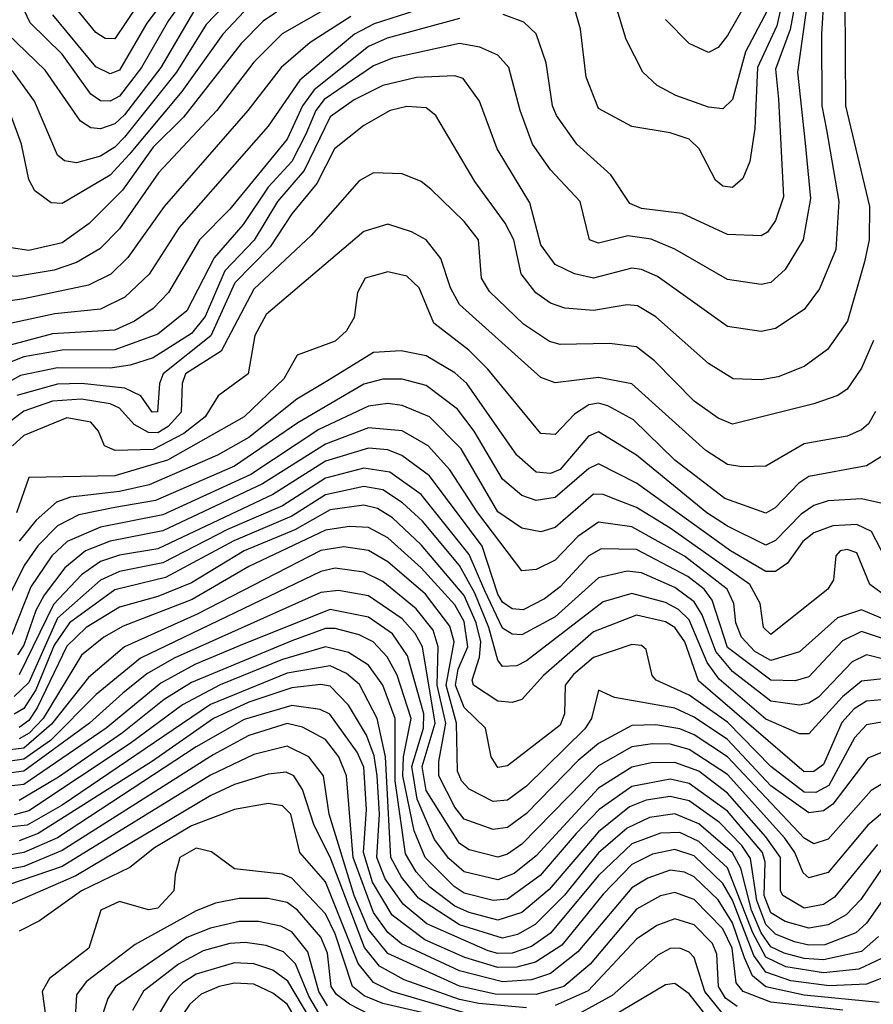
# Model space of a CAD drawing. Extents: x 501367 to 657802, y 482273 to 547541.
# Tile 341 of 656: x 596776 to 598559, y 513748 to 515805. Entities that reach past the tile are written whole.
import ezdxf

# ---------------------------------------------------------------- set-up
doc = ezdxf.new("R2010")
doc.units = 0

msp = doc.modelspace()

# ---------------------------------------------------------------- linework, layer by layer
at = {"layer": '0CON20XD'}
for points in [[(597125, 515908.4), (597042, 515798), (596985, 515699.5), (596965, 515692), (596935, 515706.6), (596845.4, 515815.4)], [(598407.7, 515905), (598385.4, 515784.6), (598355, 515701.9), (598361.4, 515638.6), (598371.4, 515435), (598354.9, 515385.1), (598338.6, 515361.4), (598325, 515353.4), (598255, 515356.1), (598159.9, 515399.9), (598075, 515410.5), (598050.8, 515420.8), (598011, 515481), (597940, 515545), (597897.3, 515605), (597889.3, 515625), (597876, 515715), (597855.2, 515775.2), (597829.5, 515799.5), (597786.1, 515816.1)], [(597795, 515885.9), (597516.5, 515796.5), (597475.8, 515775), (597415.4, 515724.6), (597361.5, 515678.5), (597295, 515582.3), (597109.4, 515370.6), (597047, 515273), (596995.7, 515225), (596945, 515200.4), (596849.6, 515190.4), (596684.6, 515154.6), (596615, 515162.1), (596565, 515189.4), (596504.9, 515254.9), (596478.2, 515325), (596477.8, 515345), (596497.9, 515412.1), (596513.4, 515505), (596549.9, 515605), (596547.6, 515635), (596525.8, 515695.8), (596526.2, 515776.2), (596515.9, 515805.9)], [(598427.5, 515885), (598401.2, 515695), (598416.8, 515546.8), (598428.4, 515431.6), (598412.9, 515345), (598375, 515283.1), (598345, 515255.7), (598325, 515251.8), (598255, 515262.4), (598145, 515325.2), (598095, 515346.7), (598046.8, 515353.2), (597985, 515338.4), (597966.7, 515345), (597947.3, 515425), (597885, 515491.4), (597847.5, 515545), (597821.6, 515615), (597798, 515705), (597775, 515730.5), (597737.6, 515747.6), (597695, 515754.9), (597555, 515724.6), (597515, 515708.8), (597412.1, 515637.9), (597395.1, 515615), (597374, 515566), (597345, 515508.6), (597295, 515455.4), (597242.9, 515377.1), (597182.3, 515307.7), (597125, 515196.5), (597065, 515147.8), (596975, 515115.3), (596865, 515114.2), (596785, 515100.4), (596665, 515053.2)], [(597145, 515883.8), (597087, 515803), (597030.5, 515705), (596985, 515645.4), (596965, 515634.9), (596945, 515635.2), (596925, 515649.6), (596865, 515732.9), (596798.4, 515798.4), (596785.7, 515825)], [(598380.5, 515895), (598358.1, 515791.9), (598317.3, 515705), (598312.2, 515577.8), (598301.6, 515508.4), (598286.7, 515473.3), (598265, 515454.1), (598245, 515457.3), (598229.8, 515469.8), (598195.4, 515535.4), (598175, 515555.2), (598135, 515568.9), (598055, 515581.8), (597985, 515619.6), (597959.4, 515685), (597947.5, 515785), (597934, 515834)], [(598338.4, 515825), (598292.1, 515737.9), (598265, 515638.2), (598245, 515618.7), (598215, 515622.1), (598146.5, 515646.5), (598107.7, 515667.7), (598078.2, 515695), (598043.4, 515763.4), (598006.4, 515886.4)], [(597238.7, 515871.3), (597165.4, 515795), (597104.1, 515695), (596995, 515559.3), (596975, 515538.4), (596945, 515519.9), (596895, 515506), (596870, 515510), (596855, 515521.6), (596807.1, 515635), (596763.2, 515695), (596694.2, 515764.2), (596680.5, 515805)], [(598314.2, 515875.7), (598255, 515771.8), (598235, 515747.1), (598215, 515736.7), (598175, 515755.5), (598125.2, 515805.2)], [(598455.7, 515855), (598451, 515775), (598451.6, 515625), (598461.4, 515575), (598487, 515425), (598481, 515325), (598447, 515243), (598415, 515199.2), (598355, 515159.7), (598325, 515153.6), (598255, 515163.8), (598108.2, 515268.2), (598075, 515283.4), (598055, 515286.2), (597975, 515264.8), (597935, 515274), (597895, 515293.5), (597864.5, 515334.5), (597842, 515422), (597773.9, 515535), (597736.8, 515635), (597702.3, 515682.3), (597685, 515687.8), (597605, 515684.5), (597535, 515667.8), (597475, 515637.7), (597425, 515602.1), (597370.2, 515489.8), (597314.9, 515425), (597265.9, 515344.1), (597205, 515280.5), (597163.5, 515185), (597135, 515149.3), (597055, 515098.4), (597007, 515083.1), (596965, 515076.8), (596855, 515077.9), (596778.1, 515061.9), (596615, 514970.8)], [(597256.2, 515833.8), (597200.4, 515775), (597115.2, 515654.8), (597005, 515523), (596965, 515480), (596865, 515420.7), (596842.2, 515422.2), (596807.5, 515447.5), (596795, 515470.8), (596779.8, 515545), (596754.2, 515615), (596680.9, 515710.9), (596667.4, 515737.4), (596647.1, 515847.1)], [(598499.7, 515845), (598501.1, 515625), (598551.2, 515415), (598550.6, 515345), (598541.2, 515298.8), (598505.1, 515174.9), (598463.9, 515116.1), (598415, 515080.3), (598360.9, 515059.1), (598325, 515052.8), (598266.7, 515055), (598215, 515086.9), (598105, 515183.9), (598067.1, 515207.1), (598045, 515209), (597975, 515197.5), (597915, 515202.2), (597885, 515212.7), (597854.4, 515234.4), (597823.7, 515273.7), (597808.3, 515345), (597790, 515380), (597726.8, 515466.8), (597645.4, 515605), (597625, 515621), (597585, 515623.5), (597550, 515615), (597495, 515584.2), (597433.7, 515535), (597397, 515463), (597345, 515399.4), (597299.7, 515330.3), (597225.5, 515255), (597175.8, 515144.2), (597076.1, 515065), (597068.5, 515045), (597064.1, 514985.9), (597052.6, 514985), (597029.3, 515019.3), (596995.5, 515035), (596905, 515044.9), (596855, 515043.6), (596770.4, 515019.7)], [(597425, 515832.4), (597324.6, 515775.4), (597265, 515715.9), (597187.9, 515615), (597066.2, 515485), (596985, 515368.1), (596943.6, 515326.4), (596895, 515297.6), (596848.3, 515281.7), (596768.7, 515268.7), (596704.5, 515274.5), (596665, 515300.6), (596635.3, 515335), (596629.5, 515355), (596626, 515425), (596641.6, 515525), (596620, 515615), (596583.4, 515695), (596584.1, 515715), (596605.8, 515785), (596604.5, 515815)], [(597334, 515835), (597285, 515801.9), (597238.6, 515755), (597118.4, 515601.6), (597055, 515538.6), (596991.2, 515448.8), (596921, 515379), (596865, 515338.9), (596795, 515322.6), (596758.1, 515328.1), (596730.6, 515350.6), (596714, 515414), (596717, 515505), (596708.2, 515555), (596684.5, 515615), (596626, 515705), (596632.6, 515785), (596625, 515837.7)], [(597141.2, 515825), (597070.7, 515705), (596995, 515606.3), (596975, 515587.3), (596945, 515576.9), (596925, 515579.1), (596902.9, 515593), (596829.5, 515699.5), (596730, 515795), (596713.6, 515825)], [(597022.4, 515835), (596975, 515764.8), (596955, 515765.6), (596935, 515778.1), (596885, 515839.2)], [(597468.2, 515811.8), (597382.8, 515757.2), (597322.1, 515705), (597252.5, 515615), (597078, 515415), (597001.8, 515308.2), (596966.6, 515273.4), (596919.8, 515250.2), (596785, 515221.5), (596705, 515210), (596653.8, 515216.2), (596615, 515233.1), (596585, 515258.2), (596545.6, 515345), (596552.6, 515415), (596578.3, 515551.7), (596579.3, 515615), (596552.4, 515705), (596572.7, 515785), (596568.9, 515815)], [(597695, 515807.6), (597543.5, 515766.5), (597505, 515749.1), (597391.3, 515658.7), (597367.1, 515625), (597335.2, 515555.2), (597215, 515409.3), (597151.9, 515345), (597087.3, 515235), (597055, 515201.6), (597015.7, 515175), (596975, 515156.1), (596845, 515149), (596685, 515106.5)], [(598559.5, 515135), (598535, 515076.9), (598505, 515033.3), (598485, 515019.5), (598435, 515002.1), (598265, 514960), (598235, 514972.2), (598185, 515008), (598102.5, 515092.5), (598065, 515121.6), (598008.2, 515128.2), (597905, 515126.3), (597882.8, 515132.8), (597828.9, 515168.9), (597757.4, 515237.4), (597741.1, 515265), (597734.8, 515345), (597705, 515383.2), (597635, 515450.6), (597615, 515466.9), (597575, 515482.9), (597515, 515484.7), (597485, 515468.2), (597385, 515353.9), (597265, 515241.9), (597197.2, 515112.8), (597122.8, 515065), (597115.6, 515045), (597113.8, 514985), (597086.2, 514955), (597065, 514942), (597045, 514942.3), (597015, 514959.5), (596985, 514993.2), (596965, 515002.5), (596905, 515012.4), (596845, 515007.7), (596785, 514986.9), (596755.7, 514965)], [(598563.6, 514986.4), (598549, 514961), (598535, 514947.8), (598505, 514934.8), (598415, 514918.9), (598335, 514872.5), (598285, 514870.7), (598255, 514876), (598209.5, 514905), (598055, 515044.4), (597985, 515057.6), (597895, 515046.2), (597865, 515057.7), (597695, 515210.2), (597676.3, 515245), (597656.2, 515306.2), (597625, 515345.3), (597595, 515361.9), (597545, 515377.5), (597495, 515362.4), (597290.8, 515189.2), (597267.2, 515145), (597253.2, 515065), (597190.8, 515019.2), (597163.3, 514975), (597119.2, 514940.8), (597055, 514906.8), (596975.3, 514905.2), (596953.1, 514915), (596940.9, 514945), (596925, 514964.4), (596875, 514973.2), (596785, 514936), (596761.5, 514915)], [(598583.1, 514896.9), (598545, 514873), (598425, 514850.5), (598403.5, 514836.5), (598354.3, 514785), (598335, 514774.2), (598249.5, 514805), (598145, 514884.5), (598058.7, 514968.7), (598005, 514998.1), (597985, 515003.8), (597965, 515000), (597935, 514981.1), (597895, 514938.2), (597865, 514940.8), (597754.4, 515075), (597714.3, 515114.3), (597641, 515171), (597610.9, 515245), (597585, 515269.3), (597545, 515278.2), (597498.2, 515265), (597481.8, 515235), (597475, 515182.5), (597458.8, 515155), (597435, 515133.4), (597356, 515104), (597328.1, 515055), (597244.8, 514975), (597085, 514884.9), (596975, 514852.1), (596795, 514848.5), (596769.4, 514775)], [(598575.2, 514795.2), (598535, 514803.9), (598465, 514799.7), (598435, 514790.2), (598408.4, 514771.6), (598355, 514717), (598335, 514707.2), (598255, 514746.6), (598211.7, 514775), (598065, 514895.2), (597985, 514943.9), (597964.1, 514935), (597905, 514865.2), (597885, 514857.2), (597855, 514859.5), (597814.5, 514895), (597710.2, 515045), (597685, 515066.9), (597625, 515102.7), (597573.4, 515113.4), (597515, 515110), (597422.6, 515052.6), (597355, 515012.2), (597255, 514932.3), (597189.3, 514895), (597046.5, 514833.5), (596985, 514819.6), (596882.6, 514807.4), (596852.8, 514797.2), (596810.8, 514759.2), (596774.8, 514715.2)], [(598593.5, 514663.5), (598555.4, 514735.4), (598525, 514750.5), (598475, 514747.9), (598435, 514732.9), (598412.2, 514715), (598380.2, 514669.8), (598355, 514652.3), (598335, 514652.2), (598260.9, 514695), (598065, 514837), (597985, 514877.2), (597965, 514867.1), (597895, 514806.8), (597855, 514800.8), (597825, 514810.9), (597785, 514845.2), (597725.9, 514945), (597691, 514991), (597625, 515040.5), (597575, 515054), (597535, 515053.8), (597495, 515043.7), (597357.4, 514962.6), (597225, 514872.5), (597059.8, 514800.2), (596975, 514785.6), (596899.4, 514770.6), (596855, 514747.4), (596814, 514706), (596785.5, 514665), (596715, 514524.9)], [(598582.4, 514602.4), (598552.4, 514625), (598525, 514691.5), (598505, 514698.4), (598490, 514695), (598481.2, 514685), (598476.2, 514635), (598464.6, 514615), (598345, 514520.3), (598330.2, 514535), (598323.1, 514585), (598301.4, 514625), (598135, 514742.9), (598065, 514786.1), (598025, 514801), (597995, 514813.1), (597975, 514813.6), (597895, 514743.8), (597865, 514735.2), (597825, 514742.9), (597775, 514776.9), (597698.1, 514908.1), (597632.5, 514975), (597575, 514998.9), (597545, 515002.8), (597505, 514997.4), (597401.4, 514948.6), (597258.9, 514855), (597075, 514770.8), (596945.1, 514744.9), (596875.3, 514714.7), (596843.5, 514685), (596799.6, 514620.4), (596760.1, 514519.9)], [(598705, 514500.4), (598535, 514571.9), (598484.6, 514555.4), (598405, 514484), (598345, 514466.4), (598311.9, 514485), (598283.8, 514515), (598271.9, 514545), (598267.9, 514585), (598253.9, 514615), (598165, 514684.5), (598055, 514745.8), (597985, 514755.4), (597942.3, 514725), (597895, 514675.9), (597855, 514656.6), (597825, 514653.8), (597732.9, 514775), (597675, 514864.8), (597629.5, 514915), (597575, 514946.2), (597505, 514952.1), (597415, 514918.4), (597283.3, 514835), (597075, 514737.4), (596965, 514715.8), (596913.4, 514695), (596870.2, 514659.8), (596827.2, 514602.8), (596809.6, 514570.4), (596785, 514498.4), (596771.6, 514478.4)], [(598785, 514443), (598535, 514527), (598495, 514507.4), (598425, 514432), (598396.1, 514423.9), (598345, 514424.9), (598255, 514493.3), (598222.6, 514592.6), (598206.1, 514615), (598171.8, 514641.8), (598065, 514698.4), (597990.8, 514699.2), (597965, 514684.8), (597905, 514620.1), (597872.2, 514595), (597827.9, 514572.1), (597805, 514574.3), (597785, 514588), (597775, 514604.8), (597742.1, 514705), (597632.1, 514852.1), (597574.7, 514894.7), (597545, 514906.5), (597505, 514909.6), (597415, 514882.4), (597305, 514812.7), (597065, 514699.8), (596985, 514686.5), (596945, 514673), (596905.4, 514645), (596846.8, 514583.2), (596775, 514436)], [(597747.9, 514612.1), (597715, 514687.4), (597615, 514813.2), (597549.5, 514859.5), (597495, 514868), (597415, 514847.3), (597325, 514789.4), (597210.3, 514739.7), (597075, 514670.3), (596985, 514652), (596945, 514634.3), (596855, 514554.7), (596795, 514420.4), (596765, 514390.9)], [(598605, 514430.5), (598535, 514422.9), (598495, 514390.4), (598425, 514312.9), (598405, 514313.3), (598335, 514344), (598237.3, 514427.3), (598212.2, 514462.2), (598175, 514551.5), (598152.6, 514572.7), (598125, 514587.3), (598055, 514606.5), (597995, 514588.5), (597835, 514465.2), (597814.8, 514454.8), (597785, 514453.8), (597775, 514467.2), (597755.9, 514535), (597726.8, 514606.8), (597695, 514664.9), (597617.5, 514757.5), (597575.9, 514795.9), (597535, 514822.6), (597495, 514829.8), (597415, 514812.4), (597345, 514767.6), (597223.7, 514716.3), (597080.7, 514639.3), (596975, 514613.6), (596880.1, 514545), (596848.1, 514498.1), (596810.2, 514405), (596785, 514366.1), (596765, 514354.2)], [(598625, 514388.4), (598545, 514381.4), (598519.6, 514365), (598493.5, 514336.5), (598455, 514248.8), (598435, 514234), (598415, 514233.6), (598194, 514424), (598165.5, 514505), (598145, 514535.4), (598125, 514547), (598065, 514561.2), (597975, 514526.2), (597870.3, 514435), (597825.1, 514384.9), (597805, 514378.5), (597775, 514381.1), (597724, 514415), (597721.3, 514425), (597737, 514473), (597739.3, 514505), (597729.5, 514545), (597705, 514602.3), (597615, 514707.7), (597555, 514764.4), (597523.6, 514783.6), (597495, 514790.4), (597425, 514780.9), (597350.7, 514739.3), (597245, 514695.6), (597135, 514628.7), (597065, 514599.6), (596985, 514578), (596915, 514534.9), (596875, 514496.4), (596812.8, 514367.2), (596795, 514340.6), (596775, 514326.6)], [(598605, 514342.2), (598545, 514331.7), (598520.1, 514305), (598466.4, 514205), (598439.3, 514190.7), (598415, 514191.1), (598345, 514244.5), (598255, 514337.7), (598175, 514393.7), (598105.5, 514425), (598097.1, 514435), (598085, 514489.2), (598075, 514497.8), (598055, 514499.7), (597975, 514472.7), (597932.9, 514437.1), (597916, 514415), (597914.2, 514355), (597905, 514331.2), (597795, 514245.9), (597775, 514242.7), (597760.8, 514265), (597749.5, 514325), (597705, 514368.2), (597686.6, 514415), (597692, 514448), (597712.4, 514495), (597705, 514547.4), (597685, 514582.5), (597615, 514659.8), (597545, 514722.4), (597505, 514743.9), (597465, 514746.2), (597415, 514738.3), (597255, 514662.7), (597136.6, 514593.4), (596992.2, 514537.8), (596952.3, 514515), (596905, 514477.1), (596825.1, 514344.9), (596795.9, 514314.1), (596775, 514302.3)], [(598590.1, 514279.9), (598547.9, 514262.1), (598475, 514166.4), (598455, 514151.9), (598425, 514147.7), (598345, 514204.2), (598255, 514301.1), (598185, 514348), (598145, 514366.6), (598018.7, 514388.7), (597985, 514404.2), (597971, 514345), (597956.4, 514323.6), (597835, 514203.4), (597795, 514174.3), (597765, 514171.9), (597715, 514197.4), (597699, 514215), (597691, 514235), (597688.4, 514335), (597667.4, 514415), (597683.7, 514505), (597675, 514538.3), (597623.7, 514605), (597545, 514672.7), (597505, 514696.3), (597453.6, 514703.6), (597405, 514696.3), (597147.2, 514562.8), (596995.2, 514494.8), (596919.6, 514430.4), (596842.9, 514332.9), (596785, 514282.9), (596705, 514273)], [(598605, 514224.3), (598555, 514194.8), (598465, 514092.9), (598435, 514083.4), (598415, 514094.8), (598255, 514264.7), (598185, 514310.9), (598155, 514323.6), (598105, 514331.5), (598055, 514330.5), (597985, 514292.9), (597942.6, 514257.4), (597835, 514146.3), (597795, 514117.6), (597765, 514113.1), (597705, 514134.8), (597685, 514159.8), (597651.9, 514225), (597651.6, 514255), (597666.2, 514335), (597648.4, 514415), (597650.3, 514495), (597639.6, 514529.6), (597604.4, 514574.4), (597535, 514631.6), (597495, 514650.8), (597435, 514658.8), (597405, 514652.1), (597028.6, 514471.4), (596935.9, 514395), (596840.6, 514299.4), (596785, 514259.8), (596705, 514248.5)], [(598705, 514438.2), (598545, 514477.9), (598515, 514463.4), (598445, 514389.7), (598425, 514377), (598405, 514373), (598345, 514381), (598265, 514443.1), (598230.6, 514485), (598201.8, 514561.8), (598185, 514588.9), (598145, 514618.5), (598075, 514649.2), (598045, 514653.1), (597985, 514638.7), (597895, 514557.4), (597825, 514519.7), (597805, 514521.4), (597785, 514533.9), (597747.9, 514612.1)], [(598605, 514170.1), (598548.1, 514121.9), (598465, 514023.2), (598425, 514012), (598412.8, 514022.8), (598395.4, 514065), (598374.8, 514094.8), (598255, 514228.2), (598175, 514280), (598135, 514291.7), (598097.9, 514292), (598055, 514286), (597985, 514246), (597825, 514082.6), (597795, 514061.7), (597775, 514055.6), (597715, 514070.6), (597695, 514083.6), (597625, 514194.8), (597617.1, 514245), (597644.3, 514335), (597617.6, 514495), (597602.6, 514522.6), (597575, 514553.4), (597505, 514601), (597442.5, 514612.5), (597405, 514608), (597098.6, 514471.4), (597041.5, 514438.5), (596991.8, 514398.2), (596922, 514335), (596785, 514234.8), (596695, 514223.5)], [(598568.3, 514081.7), (598478.3, 513971.7), (598455, 513956.7), (598415, 513949), (598370.5, 513975), (598365.7, 513985.7), (598365.4, 514055), (598335, 514098.1), (598255, 514189.4), (598195, 514234.7), (598145, 514253), (598095, 514252.7), (598055, 514243.6), (597985, 514199.5), (597855, 514058.2), (597808.8, 514021.2), (597775, 514008.2), (597705, 514024.7), (597672.3, 514052.3), (597642.5, 514092.5), (597606.3, 514176.3), (597595.7, 514245), (597619.4, 514325), (597620.1, 514355), (597586, 514476), (597555, 514521.8), (597505, 514556.6), (597425, 514572.6), (597245, 514500.8), (597142.3, 514457.7), (597071, 514419), (596957, 514325), (596785, 514207.1), (596695, 514197.6)], [(598577.7, 514032.3), (598533.4, 513966.6), (598502.3, 513935), (598465, 513914), (598425, 513907.2), (598375, 513920.7), (598345, 513938.8), (598331.5, 513975), (598333.1, 514045), (598328.1, 514065), (598255, 514151.2), (598175, 514209.6), (598135, 514218.5), (598055, 514203), (597987, 514155), (597938.6, 514105), (597863.2, 514016.8), (597795, 513967.9), (597765, 513964.7), (597705, 513980.3), (597683.8, 513993.8), (597623.1, 514055), (597600.1, 514110.1), (597576.7, 514225), (597578.1, 514265), (597593.8, 514345), (597565, 514435.6), (597543.6, 514473.6), (597514.5, 514505), (597485, 514520.1), (597435, 514532.9), (597415, 514533), (597345, 514507.4), (597135, 514420.3), (597077.8, 514385), (596990.9, 514315), (596857.2, 514222.8), (596775, 514173.5)], [(598625, 514032), (598545, 513917.3), (598522.9, 513897.1), (598457.8, 513872.2), (598425, 513871.2), (598395, 513878.5), (598355, 513894.8), (598334.9, 513914.9), (598316, 513965), (598302.7, 514052.7), (598285, 514079.7), (598238.1, 514128.1), (598175, 514173.3), (598135, 514182.2), (598085, 514174.5), (598049.8, 514160.2), (597985, 514108.4), (597882, 513988), (597825, 513939.7), (597775, 513923.6), (597715, 513939.9), (597685, 513953.3), (597632.8, 513992.8), (597604.5, 514025), (597582.4, 514062.4), (597560.8, 514215), (597560.3, 514345), (597534.9, 514414.9), (597505, 514456.6), (597463, 514483), (597415, 514494.7), (597325, 514468), (597195, 514415.4), (597116.1, 514373.9), (597007.3, 514292.7), (596795, 514152), (596765, 514143.5)], [(598570.1, 513889.9), (598535, 513858), (598455, 513841.1), (598415, 513843.5), (598372.8, 513855), (598345, 513868.4), (598325, 513897.3), (598305.2, 513945), (598282.5, 514032.5), (598265, 514064.5), (598194.7, 514125.3), (598145, 514146.2), (598091.5, 514138.5), (598045, 514116.1), (597985, 514064.2), (597914, 513976), (597852.7, 513915), (597816.2, 513893.9), (597785, 513886.5), (597695, 513914), (597609.4, 513969.4), (597573.6, 514013.6), (597551.7, 514055), (597540.1, 514265), (597522.8, 514345), (597486.3, 514416.3), (597459, 514439), (597425, 514454.9), (597335, 514440.1), (597175, 514374.1), (596865, 514164.3), (596792, 514122), (596634.4, 514105.6)], [(598576.2, 513843.8), (598528.9, 513821.1), (598455, 513813.9), (598376.5, 513826.5), (598335, 513846.5), (598307.6, 513897.6), (598255, 514033.1), (598195, 514088.4), (598155, 514106.9), (598115, 514105.7), (598055, 514083.1), (597985, 514017.1), (597885, 513896.3), (597845, 513868.6), (597805, 513854.9), (597775, 513853.9), (597755, 513859.9), (597626.4, 513916.4), (597577.2, 513957.2), (597539.9, 514009.9), (597521.9, 514055), (597527.6, 514145), (597523.1, 514225), (597516.8, 514266.8), (597500.5, 514310.5), (597462.8, 514372.8), (597425, 514412.6), (597405, 514415.8), (597345, 514408.9), (597255, 514379), (597181.3, 514345), (597053.9, 514256.1), (596815, 514105), (596775, 514089.7)], [(598598.7, 513811.3), (598545, 513790.4), (598466.9, 513786.9), (598387.1, 513797.1), (598335, 513815.4), (598310, 513850), (598265, 513965.4), (598245, 514000.3), (598185, 514057.9), (598145, 514071.1), (598098.1, 514061.9), (598055, 514039.9), (597995, 513977.8), (597908.6, 513871.4), (597853.9, 513836.1), (597815, 513825.8), (597775, 513824.8), (597706.1, 513846.1), (597622.5, 513882.5), (597554.4, 513934.4), (597513.1, 514003.1), (597494.6, 514065), (597501, 514155), (597495, 514243.4), (597481.1, 514275), (597423.9, 514353.9), (597404.1, 514364.1), (597345, 514372), (597245, 514343), (597145, 514286.2), (596855, 514095.7), (596785, 514064.8), (596683.1, 514046.9)], [(598571.8, 513751.8), (598415, 513767.1), (598335, 513784.3), (598307.3, 513807.3), (598290.3, 513845), (598265, 513918.3), (598235, 513966), (598185, 514014), (598165, 514024), (598135, 514028.3), (598088.2, 514011.8), (598055, 513991.1), (597942.4, 513857.6), (597885, 513812.2), (597845, 513799.1), (597785, 513794.8), (597695, 513817.7), (597574.1, 513874.1), (597545, 513898.3), (597515, 513939.5), (597472.9, 514055), (597459.1, 514225), (597442.8, 514265), (597415, 514301.4), (597367, 514327), (597335, 514334.4), (597255, 514309.3), (597180.5, 514269.5), (596865, 514069.1), (596785, 514035.7), (596708.8, 514021.2)], [(598495.5, 513735.5), (598345, 513752.3), (598287.8, 513775), (598273.1, 513793.1), (598264.3, 513865), (598245, 513905.6), (598185, 513966.6), (598145, 513981.5), (598115, 513974.6), (598065, 513946.8), (597968, 513832), (597913, 513785), (597855, 513768.7), (597769.5, 513769.5), (597695, 513786), (597545, 513853.9), (597505, 513904.1), (597475, 513975.5), (597422.4, 514145), (597410.9, 514225), (597380, 514265), (597335, 514287.4), (597265, 514269.9), (597175, 514226.9), (596865, 514035.9), (596695, 513978.3)], [(597835, 513740.8), (597735, 513749.8), (597695, 513758.1), (597579.4, 513799.4), (597527.6, 513827.6), (597496.5, 513866.5), (597425, 514055.6), (597391.5, 514121.5), (597367, 514197), (597349, 514225), (597332.8, 514232.8), (597295, 514228.6), (597225, 514207), (597175.7, 514184.3), (596893.7, 514016.3), (596727.6, 513945)], [(597715, 513727.1), (597553.3, 513775), (597515, 513793.4), (597483.4, 513833.4), (597415, 514004.1), (597361.4, 514065), (597342.5, 514145), (597325, 514162.3), (597295, 514167.6), (597225, 514155.1), (597135, 514120.7), (597057.9, 514075), (597006.4, 514033.6), (596905.2, 513985), (596817.6, 513922.4), (596775, 513900.5)], [(597625, 513728.7), (597535, 513749.5), (597495.6, 513765.6), (597471.5, 513785), (597435.1, 513895.1), (597415, 513937.3), (597345, 514011.3), (597325, 514019.6), (597225, 514031.1), (597176.7, 514066.7), (597145, 514074.3), (597110.9, 514055), (597101.1, 514018.9), (597098.3, 513985), (597065, 513948.5), (597045, 513945.6), (596985, 513963), (596945.4, 513945), (596920.4, 513865), (596838.2, 513801.8), (596822.9, 513775), (596834, 513695)], [(597506.6, 513726.6), (597465, 513748.3), (597438.3, 513768.4), (597426.9, 513785), (597419.4, 513855), (597405, 513888.4), (597356.2, 513945), (597335, 513960.9), (597295, 513969.1), (597235, 513968.7), (597185, 513959.6), (597145, 513943.2), (597017.2, 513872.8), (596914.8, 513795), (596895, 513767.8), (596890, 513685)], [(597419, 513745), (597400.9, 513775), (597377.9, 513857.9), (597345, 513899.1), (597321.5, 513911.5), (597275, 513921.2), (597235, 513921.2), (597175, 513907.1), (597125, 513887.3), (596976.6, 513785), (596960.1, 513759.9), (596942.4, 513705)], [(598275, 513743.6), (598250.9, 513760.9), (598236.1, 513785), (598232.6, 513852.6), (598223.1, 513875), (598185, 513914.3), (598145, 513926.3), (598107.3, 513912.7), (598065, 513883.9), (597963.9, 513776.1), (597895, 513745.5)], [(597415, 513706), (597380.4, 513765), (597352.5, 513832.5), (597327.5, 513857.5), (597291.1, 513871.1), (597247.3, 513877.3), (597215, 513875.1), (597159.7, 513859.7), (597108, 513832), (597034.9, 513775.1), (597011.8, 513735)], [(598255, 513716.3), (598207.4, 513775), (598185, 513845.8), (598175, 513857.2), (598155, 513865.2), (598135, 513864.8), (598109.2, 513850.8), (598013.8, 513766.2), (597942.8, 513727.2)], [(597411.1, 513671.1), (597336.5, 513796.5), (597305, 513819.3), (597265, 513832.8), (597225, 513834.3), (597145, 513810.9), (597116.9, 513793.1), (597089.1, 513765), (597059.5, 513715)], [(597388, 513658), (597335, 513748.5), (597305, 513771.3), (597265, 513789.8), (597225, 513792.1), (597193.1, 513785), (597155, 513769), (597131.6, 513748.4), (597102.1, 513705)], [(598225, 513706.1), (598175, 513769.9), (598145, 513791.7), (598125, 513789), (597984.8, 513705.2)]]:
    msp.add_lwpolyline(points, dxfattribs=at)

doc.saveas('drawing.dxf')
